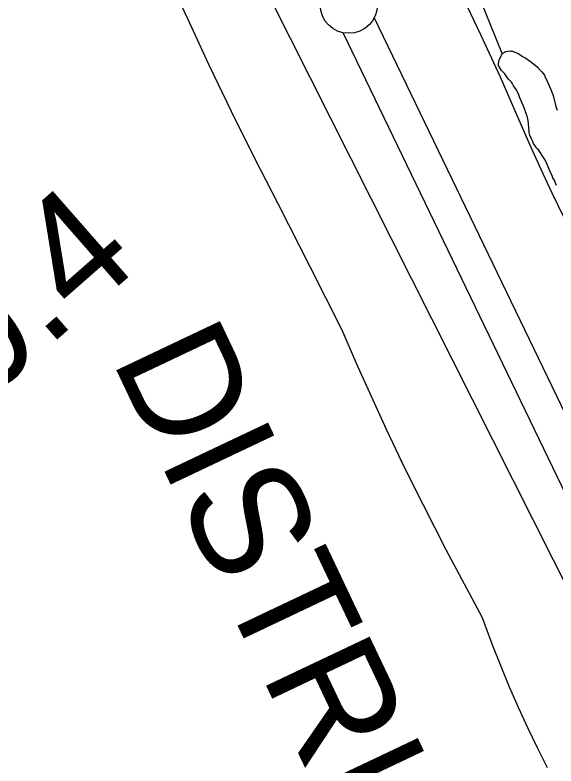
# Model space of a CAD drawing. Extents: x 3172231 to 3210228, y 940198 to 965780.
# Drawn here: x 3187335 to 3187806, y 949221 to 949876 of the extents above; entities that cross this region are included whole.
import ezdxf

# ---------------------------------------------------------------- set-up
doc = ezdxf.new("R2010")
doc.units = 0
for name, color, linetype in [('V-LEVE-TOET', 7, 'Continuous'), ('V-SURV-IDEN', 7, 'Continuous'), ('V-SURV-LINE', 7, 'Continuous'), ('V-TOPO-BNDY', 7, 'Continuous'), ('V-TOPO-GNAM-IDEN', 7, 'Continuous'), ('V-TOPO-SHOR', 7, 'Continuous')]:
    doc.layers.add(name, color=color, linetype=linetype)

msp = doc.modelspace()

# ---------------------------------------------------------------- linework, layer by layer
at = {"layer": 'V-LEVE-TOET'}
for points in [[(3187798.877, 949219.712), (3187790.19, 949237.075), (3187781.807, 949254.59), (3187773.732, 949272.246), (3187765.966, 949290.041), (3187758.511, 949307.969), (3187751.37, 949326.024), (3187744.546, 949344.202), (3187742.309, 949350.377), (3187742.309, 949350.377), (3187711.018, 949409.302), (3187680.757, 949468.764), (3187671.397, 949487.691), (3187672.237, 949485.983), (3187658.747, 949514.657), (3187645.513, 949543.452), (3187632.539, 949572.368), (3187619.825, 949601.394), (3187592.089, 949656.588), (3187564.109, 949711.658), (3187543.553, 949751.75), (3187523.507, 949792.108), (3187503.982, 949832.716), (3187484.976, 949873.567), (3187474.435, 949896.447)], [(3187723.247, 949896.173), (3187740.706, 949859.362), (3187757.635, 949822.304), (3187774.031, 949785.01), (3187783.407, 949763.649), (3187793.018, 949742.387), (3187802.863, 949721.229), (3187812.937, 949700.177), (3187823.24, 949679.239)]]:
    msp.add_lwpolyline(points, dxfattribs=at)
at = {"layer": 'V-SURV-LINE'}
for points in [[(3187647.893, 949873.898), (3188148.717, 948835.261)], [(3188121.699, 948822.223), (3187620.874, 949860.86)]]:
    msp.add_lwpolyline(points, dxfattribs=at)
msp.add_circle((3187625.708, 949885.371), 25, dxfattribs=at)
at = {"layer": 'V-TOPO-BNDY'}
msp.add_line((3188711.943, 947598.102), (3187098.67, 950801.485), dxfattribs=at)
at = {"layer": 'V-TOPO-SHOR'}
msp.add_line((3187759.459, 949842.722), (3187657.061, 950097.51), dxfattribs=at)
msp.add_lwpolyline([(3187806.87, 949727.7), (3187805.578, 949730.475), (3187805.056, 949732.243), (3187803.774, 949734.002), (3187803.254, 949735.518), (3187800.927, 949740.56), (3187797.3, 949749.389), (3187794.472, 949753.919), (3187793.448, 949755.176), (3187791.136, 949758.699), (3187789.35, 949760.202), (3187788.832, 949761.464), (3187786.78, 949764.228), (3187785.999, 949766.502), (3187784.969, 949768.263), (3187783.673, 949771.544), (3187783.144, 949773.817), (3187783.132, 949775.083), (3187782.034, 949784.188), (3187781.24, 949787.979), (3187779.685, 949791.764), (3187779.421, 949793.027), (3187778.119, 949796.812), (3187775.012, 949804.128), (3187773.713, 949807.66), (3187771.651, 949811.439), (3187769.345, 949814.456), (3187768.569, 949816.221), (3187767.543, 949817.73), (3187764.985, 949820.491), (3187763.447, 949822.502), (3187761.903, 949825.021), (3187758.837, 949828.032), (3187756.264, 949832.31), (3187756.254, 949833.324), (3187756.725, 949837.127), (3187757.97, 949839.417), (3187759.459, 949842.722), (3187760.721, 949843.24), (3187761.472, 949844.008), (3187762.734, 949844.526), (3187766.021, 949845.063), (3187767.037, 949844.819), (3187768.554, 949844.834), (3187772.114, 949843.349), (3187773.896, 949842.351), (3187777.207, 949840.103), (3187779.241, 949839.363), (3187785.36, 949834.862), (3187789.954, 949831.108), (3187790.978, 949829.85), (3187794.044, 949826.84), (3187795.324, 949825.333), (3187796.352, 949823.823), (3187797.388, 949821.3), (3187798.158, 949820.043), (3187798.681, 949818.527), (3187802.037, 949811.47), (3187803.86, 949806.169), (3187806.227, 949796.568), (3187807.526, 949793.29)], dxfattribs=at)

# ---------------------------------------------------------------- texts
at = {"layer": 'V-SURV-IDEN'}
msp.add_text('162+00.4', height=100, rotation=41.207936, dxfattribs=at).set_placement((3187023.739, 949288.824))
at = {"layer": 'V-TOPO-GNAM-IDEN'}
msp.add_text('DISTRICT', height=99.9998, rotation=295.381355, dxfattribs=at).set_placement((3187418.335, 949576.414))

doc.saveas('drawing.dxf')
